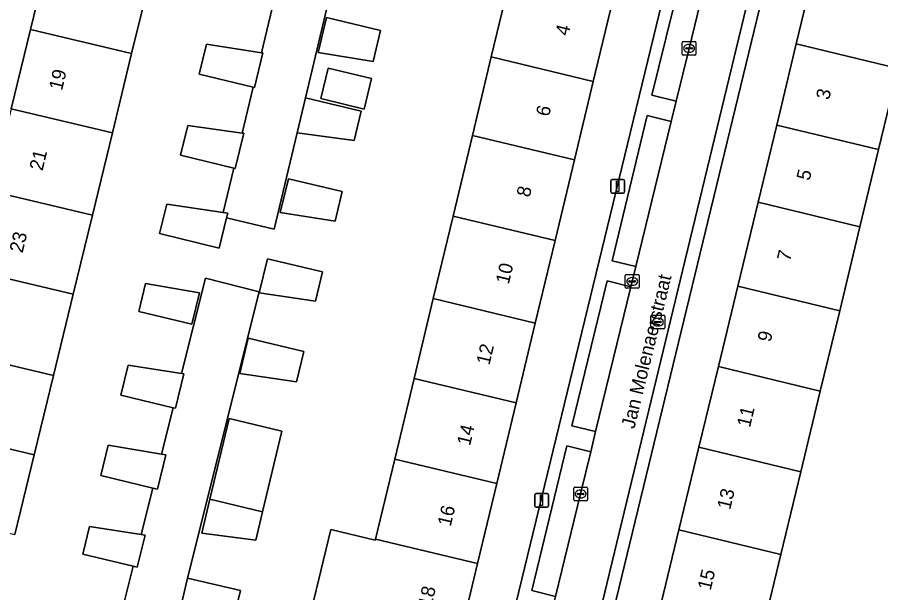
# Model space of a CAD drawing. Extents: x 162803 to 163818, y 381639 to 382475.
# Drawn here: x 163103.1 to 163165.8, y 382261 to 382302.8 of the extents above; entities that cross this region are included whole.
import ezdxf

# ---------------------------------------------------------------- set-up
doc = ezdxf.new("R2010")
doc.units = 0
for name, color, linetype in [('IMGEO_Brandkraan', 7, 'Continuous'), ('IMGEO_Erf', 7, 'Continuous'), ('IMGEO_Kolk', 7, 'Continuous'), ('IMGEO_Lichtmast', 7, 'Continuous'), ('IMGEO_Openbare_ruimte_label', 7, 'Continuous'), ('IMGEO_Pand', 7, 'Continuous'), ('IMGEO_Pand_nummerreeks', 7, 'Continuous'), ('IMGEO_Parkeervlak_open', 7, 'Continuous'), ('IMGEO_Rijbaan_lokaal_open', 7, 'Continuous'), ('IMGEO_Voetpad_open', 7, 'Continuous')]:
    doc.layers.add(name, color=color, linetype=linetype)

msp = doc.modelspace()

# ---------------------------------------------------------------- linework, layer by layer
at = {"layer": 'IMGEO_Brandkraan'}
for p, q in [((163149.116, 382280.236), (163149.116, 382281.088)), ((163149.191, 382281.162), (163150.043, 382281.162)), ((163149.604, 382280.942), (163149.629, 382280.942)), ((163150.117, 382281.088), (163150.117, 382280.236)), ((163150.043, 382280.162), (163149.191, 382280.162)), ((163149.375, 382280.656), (163149.375, 382280.668)), ((163149.813, 382280.619), (163149.415, 382280.619)), ((163149.418, 382280.705), (163149.816, 382280.705)), ((163149.627, 382280.382), (163149.602, 382280.382)), ((163149.859, 382280.668), (163149.859, 382280.656))]:
    msp.add_line(p, q, dxfattribs=at)
for points in [[(163149.116, 382280.236), (163149.116, 382281.088)], [(163149.191, 382281.162), (163150.043, 382281.162)], [(163150.117, 382281.088), (163150.117, 382280.236)], [(163150.043, 382280.162), (163149.191, 382280.162)]]:
    msp.add_lwpolyline(points, dxfattribs=at)
for centre, radius, start, end in [((163149.193, 382281.086), 0.0765, 91.55205, 178.44795), ((163149.193, 382281.086), 0.0765, 91.55205, 178.44795), ((163150.041, 382281.086), 0.0765, 1.55205, 88.44795), ((163150.041, 382281.086), 0.0765, 1.55205, 88.44795), ((163149.193, 382280.238), 0.0765, 181.55205, 268.44795), ((163149.193, 382280.238), 0.0765, 181.55205, 268.44795), ((163149.415, 382280.665), 0.0403, 85.87752, 175.75265), ((163149.412, 382280.655), 0.0366, 178.93798, 274.71019), ((163149.816, 382280.662), 0.043, 264.86636, 352.45326), ((163149.82, 382280.667), 0.0386, 1.73085, 96.63898), ((163150.041, 382280.238), 0.0765, 271.55205, 358.44795), ((163150.041, 382280.238), 0.0765, 271.55205, 358.44795)]:
    msp.add_arc(centre, radius, start, end, dxfattribs=at)
for centre, major_axis, ratio, start_param, end_param in [((163149.603, 382280.662), (-0.387, 0.002), 0.722429, 4.712389, 7.853982), ((163149.628, 382280.662), (-0.39, 0.002), 0.717154, 1.570796, 4.712389)]:
    msp.add_ellipse(centre, major_axis=major_axis, ratio=ratio, start_param=start_param, end_param=end_param, dxfattribs=at)
at = {"layer": 'IMGEO_Erf'}
for points in [[(163102.629, 382296.168), (163104.027, 382301.92), (163105.437, 382307.723), (163106.847, 382313.524), (163108.286, 382319.447), (163105.355, 382320.14), (163091.157, 382261.639)], [(163127.602, 382312.061), (163124.011, 382296.95), (163128.054, 382295.98), (163127.543, 382293.851), (163123.409, 382294.416), (163121.745, 382287.411), (163118.284, 382288.242), (163117.749, 382286.04), (163113.415, 382287.093), (163113.931, 382289.22), (163118.027, 382288.629), (163118.8, 382291.847), (163114.93, 382292.788), (163115.456, 382294.952), (163119.415, 382294.402), (163120.214, 382297.728), (163116.282, 382298.683), (163116.81, 382300.854), (163120.818, 382300.237), (163121.599, 382303.487)], [(163137.011, 382250.814), (163151.17, 382309.066), (163147.739, 382309.906), (163146.338, 382304.063), (163144.921, 382298.154), (163143.552, 382292.448), (163142.148, 382286.591), (163140.708, 382280.587), (163139.316, 382274.782), (163137.911, 382268.926), (163136.518, 382263.116), (163135.102, 382257.214)], [(163112.794, 382305.976), (163111.384, 382300.174), (163109.986, 382294.422), (163108.529, 382288.423), (163107.133, 382282.679), (163105.699, 382276.781), (163104.299, 382271.018), (163102.889, 382265.217)], [(163124.451, 382259.778), (163125.844, 382265.582), (163129.085, 382264.804), (163129.107, 382264.894), (163130.5, 382270.704), (163131.905, 382276.56), (163133.297, 382282.364), (163134.737, 382288.369), (163136.141, 382294.226), (163137.51, 382299.932), (163138.927, 382305.841)], [(163167.074, 382299.103), (163165.65, 382293.198), (163164.298, 382287.592), (163162.826, 382281.49), (163161.414, 382275.636), (163160.002, 382269.784), (163158.553, 382263.777), (163157.118, 382257.827)], [(163110.582, 382259.234), (163111.502, 382262.908), (163107.831, 382263.8), (163108.319, 382265.808), (163112.083, 382265.224), (163112.928, 382268.6), (163109.147, 382269.519), (163109.683, 382271.724), (163113.547, 382271.07), (163114.391, 382274.439), (163110.598, 382275.36), (163111.123, 382277.522), (163115.012, 382276.917), (163116.747, 382283.844), (163120.656, 382282.865), (163115.447, 382262.055), (163119.287, 382261.142), (163118.793, 382259.063)]]:
    msp.add_lwpolyline(points, dxfattribs=at)
for points in [[(163154.012, 382277.422), (163155.425, 382283.276), (163156.897, 382289.378), (163158.25, 382294.983), (163159.675, 382300.888), (163161.054, 382306.603), (163161.303, 382306.543), (163161.374, 382306.761), (163157.996, 382307.58), (163144.039, 382250), (163143.732, 382248.734), (163146.893, 382247.921), (163147.395, 382250), (163148.351, 382253.961), (163149.715, 382259.613), (163151.151, 382265.563), (163152.6, 382271.569)], [(163125.552, 382302.792), (163129.475, 382301.851), (163128.937, 382299.605), (163124.947, 382300.268)], [(163125.651, 382299.125), (163128.806, 382298.369), (163128.272, 382296.146), (163125.118, 382296.902)], [(163122.775, 382291.082), (163126.682, 382290.144), (163126.165, 382287.991), (163122.184, 382288.619)], [(163125.26, 382284.305), (163124.749, 382282.175), (163120.657, 382282.779), (163121.254, 382285.266)], [(163116.311, 382282.79), (163115.761, 382280.498), (163111.906, 382281.423), (163112.398, 382283.475)], [(163123.893, 382278.516), (163123.364, 382276.309), (163119.234, 382276.933), (163119.847, 382279.486)], [(163122.298, 382272.726), (163120.893, 382266.865), (163120.403, 382264.819), (163116.478, 382265.327), (163117.067, 382267.782), (163118.472, 382273.643)]]:
    msp.add_lwpolyline(points, close=True, dxfattribs=at)
at = {"layer": 'IMGEO_Kolk'}
for p, q in [((163151.385, 382300.131), (163151.385, 382300.983)), ((163151.46, 382301.057), (163152.312, 382301.057)), ((163151.873, 382300.837), (163151.898, 382300.837)), ((163152.386, 382300.983), (163152.386, 382300.131)), ((163151.644, 382300.551), (163151.644, 382300.563)), ((163152.082, 382300.514), (163151.684, 382300.514)), ((163151.687, 382300.6), (163152.085, 382300.6)), ((163151.896, 382300.277), (163151.871, 382300.277)), ((163152.128, 382300.563), (163152.128, 382300.551)), ((163152.312, 382300.057), (163151.46, 382300.057)), ((163147.25, 382283.191), (163147.25, 382284.043)), ((163147.325, 382284.117), (163148.177, 382284.117)), ((163147.738, 382283.897), (163147.763, 382283.897)), ((163148.251, 382284.043), (163148.251, 382283.191)), ((163147.509, 382283.611), (163147.509, 382283.623)), ((163147.947, 382283.574), (163147.549, 382283.574)), ((163147.552, 382283.66), (163147.95, 382283.66)), ((163147.761, 382283.337), (163147.736, 382283.337)), ((163147.993, 382283.623), (163147.993, 382283.611)), ((163148.177, 382283.117), (163147.325, 382283.117)), ((163143.506, 382267.741), (163143.506, 382268.593)), ((163143.581, 382268.667), (163144.433, 382268.667)), ((163143.808, 382268.21), (163144.206, 382268.21)), ((163143.994, 382268.447), (163144.019, 382268.447)), ((163144.507, 382268.593), (163144.507, 382267.741)), ((163144.433, 382267.667), (163143.581, 382267.667)), ((163143.765, 382268.161), (163143.765, 382268.173)), ((163144.203, 382268.124), (163143.805, 382268.124)), ((163144.017, 382267.887), (163143.992, 382267.887)), ((163144.249, 382268.173), (163144.249, 382268.161))]:
    msp.add_line(p, q, dxfattribs=at)
for points in [[(163151.385, 382300.131), (163151.385, 382300.983)], [(163151.46, 382301.057), (163152.312, 382301.057)], [(163152.386, 382300.983), (163152.386, 382300.131)], [(163152.312, 382300.057), (163151.46, 382300.057)], [(163147.25, 382283.191), (163147.25, 382284.043)], [(163147.325, 382284.117), (163148.177, 382284.117)], [(163148.251, 382284.043), (163148.251, 382283.191)], [(163148.177, 382283.117), (163147.325, 382283.117)], [(163143.506, 382267.741), (163143.506, 382268.593)], [(163143.581, 382268.667), (163144.433, 382268.667)], [(163144.507, 382268.593), (163144.507, 382267.741)], [(163144.433, 382267.667), (163143.581, 382267.667)]]:
    msp.add_lwpolyline(points, dxfattribs=at)
for centre, radius, start, end in [((163151.462, 382300.981), 0.0765, 91.55205, 178.44795), ((163151.462, 382300.981), 0.0765, 91.55205, 178.44795), ((163152.31, 382300.981), 0.0765, 1.55205, 88.44795), ((163152.31, 382300.981), 0.0765, 1.55205, 88.44795), ((163151.684, 382300.56), 0.0403, 85.87752, 175.75265), ((163151.681, 382300.55), 0.0366, 178.93798, 274.71019), ((163152.085, 382300.557), 0.043, 264.86636, 352.45326), ((163152.089, 382300.562), 0.0386, 1.73085, 96.63898), ((163151.462, 382300.133), 0.0765, 181.55205, 268.44795), ((163151.462, 382300.133), 0.0765, 181.55205, 268.44795), ((163152.31, 382300.133), 0.0765, 271.55205, 358.44795), ((163152.31, 382300.133), 0.0765, 271.55205, 358.44795), ((163147.327, 382284.041), 0.0765, 91.55205, 178.44795), ((163147.327, 382284.041), 0.0765, 91.55205, 178.44795), ((163148.175, 382284.041), 0.0765, 1.55205, 88.44795), ((163148.175, 382284.041), 0.0765, 1.55205, 88.44795), ((163147.549, 382283.62), 0.0403, 85.87752, 175.75265), ((163147.546, 382283.61), 0.0366, 178.93798, 274.71019), ((163147.95, 382283.617), 0.043, 264.86636, 352.45326), ((163147.954, 382283.622), 0.0386, 1.73085, 96.63898), ((163147.327, 382283.193), 0.0765, 181.55205, 268.44795), ((163147.327, 382283.193), 0.0765, 181.55205, 268.44795), ((163148.175, 382283.193), 0.0765, 271.55205, 358.44795), ((163148.175, 382283.193), 0.0765, 271.55205, 358.44795), ((163143.583, 382268.591), 0.0765, 91.55205, 178.44795), ((163143.583, 382268.591), 0.0765, 91.55205, 178.44795), ((163143.805, 382268.17), 0.0403, 85.87752, 175.75265), ((163144.21, 382268.172), 0.0386, 1.73085, 96.63898), ((163144.431, 382268.591), 0.0765, 1.55205, 88.44795), ((163144.431, 382268.591), 0.0765, 1.55205, 88.44795), ((163143.583, 382267.743), 0.0765, 181.55205, 268.44795), ((163143.583, 382267.743), 0.0765, 181.55205, 268.44795), ((163143.802, 382268.16), 0.0366, 178.93798, 274.71019), ((163144.206, 382268.167), 0.043, 264.86636, 352.45326), ((163144.431, 382267.743), 0.0765, 271.55205, 358.44795), ((163144.431, 382267.743), 0.0765, 271.55205, 358.44795)]:
    msp.add_arc(centre, radius, start, end, dxfattribs=at)
for centre, major_axis, ratio, start_param, end_param in [((163151.872, 382300.557), (-0.387, 0.002), 0.722429, 4.712389, 7.853982), ((163151.897, 382300.557), (-0.39, 0.002), 0.717154, 1.570796, 4.712389), ((163147.737, 382283.617), (-0.387, 0.002), 0.722429, 4.712389, 7.853982), ((163147.762, 382283.617), (-0.39, 0.002), 0.717154, 1.570796, 4.712389), ((163143.993, 382268.167), (-0.387, 0.002), 0.722429, 4.712389, 7.853982), ((163144.018, 382268.167), (-0.39, 0.002), 0.717154, 1.570796, 4.712389)]:
    msp.add_ellipse(centre, major_axis=major_axis, ratio=ratio, start_param=start_param, end_param=end_param, dxfattribs=at)
at = {"layer": 'IMGEO_Lichtmast'}
for p, q in [((163146.2, 382290.12), (163146.2, 382290.92)), ((163146.2, 382290.92), (163146.2, 382290.12)), ((163146.3, 382291.02), (163147.09, 382291.02)), ((163147.09, 382291.02), (163146.3, 382291.02)), ((163147.19, 382290.92), (163147.19, 382290.12)), ((163147.19, 382290.12), (163147.19, 382290.92)), ((163147.09, 382290.02), (163146.3, 382290.02)), ((163146.3, 382290.02), (163147.09, 382290.02)), ((163140.776, 382268.211), (163141.566, 382268.211)), ((163141.566, 382268.211), (163140.776, 382268.211)), ((163140.676, 382267.311), (163140.676, 382268.111)), ((163140.676, 382268.111), (163140.676, 382267.311)), ((163141.666, 382268.111), (163141.666, 382267.311)), ((163141.666, 382267.311), (163141.666, 382268.111)), ((163141.566, 382267.211), (163140.776, 382267.211)), ((163140.776, 382267.211), (163141.566, 382267.211))]:
    msp.add_line(p, q, dxfattribs=at)
for points in [[(163146.62, 382290.895), (163146.77, 382290.895), (163146.77, 382290.145), (163146.62, 382290.145), (163146.62, 382290.895)], [(163141.096, 382268.086), (163141.246, 382268.086), (163141.246, 382267.336), (163141.096, 382267.336), (163141.096, 382268.086)]]:
    msp.add_lwpolyline(points, dxfattribs=at)
for centre, start, end in [((163146.3, 382290.92), 90, 180), ((163146.3, 382290.92), 90, 180), ((163147.09, 382290.92), 0, 90), ((163147.09, 382290.92), 360, 90), ((163146.3, 382290.12), 180, 270), ((163146.3, 382290.12), 180, 270), ((163147.09, 382290.12), 270, 0), ((163147.09, 382290.12), 270, 0), ((163140.776, 382268.111), 90, 180), ((163140.776, 382268.111), 90, 180), ((163141.566, 382268.111), 0, 90), ((163141.566, 382268.111), 360, 90), ((163140.776, 382267.311), 180, 270), ((163140.776, 382267.311), 180, 270), ((163141.566, 382267.311), 270, 0), ((163141.566, 382267.311), 270, 0)]:
    msp.add_arc(centre, 0.1, start, end, dxfattribs=at)
at = {"layer": 'IMGEO_Pand'}
for points in [[(163104.027, 382301.92), (163111.384, 382300.174), (163112.794, 382305.976), (163105.437, 382307.723)], [(163159.675, 382300.888), (163167.074, 382299.103), (163168.453, 382304.819), (163162.618, 382306.226), (163161.303, 382306.543), (163161.054, 382306.603)], [(163144.921, 382298.154), (163146.338, 382304.063), (163138.927, 382305.841), (163137.51, 382299.932)], [(163129.475, 382301.851), (163125.552, 382302.792), (163124.947, 382300.268), (163128.937, 382299.605)], [(163104.027, 382301.92), (163102.629, 382296.168), (163109.986, 382294.422), (163111.384, 382300.174)], [(163120.818, 382300.237), (163116.81, 382300.854), (163116.282, 382298.683), (163120.214, 382297.728), (163120.299, 382297.707), (163120.911, 382300.223)], [(163159.675, 382300.888), (163158.25, 382294.983), (163165.65, 382293.198), (163167.074, 382299.103)], [(163144.921, 382298.154), (163137.51, 382299.932), (163136.141, 382294.226), (163143.552, 382292.448)], [(163128.806, 382298.369), (163125.651, 382299.125), (163125.118, 382296.902), (163128.272, 382296.146)], [(163124.011, 382296.95), (163123.409, 382294.416), (163127.543, 382293.851), (163128.054, 382295.98)], [(163109.986, 382294.422), (163102.629, 382296.168), (163101.172, 382290.17), (163108.529, 382288.423)], [(163119.415, 382294.402), (163115.456, 382294.952), (163114.93, 382292.788), (163118.8, 382291.847), (163118.916, 382291.819), (163119.539, 382294.385)], [(163156.897, 382289.378), (163164.298, 382287.592), (163165.65, 382293.198), (163158.25, 382294.983)], [(163134.737, 382288.369), (163142.148, 382286.591), (163143.552, 382292.448), (163136.141, 382294.226)], [(163122.184, 382288.619), (163126.165, 382287.991), (163126.682, 382290.144), (163122.775, 382291.082)], [(163108.529, 382288.423), (163101.172, 382290.17), (163099.776, 382284.425), (163101.069, 382284.118), (163107.133, 382282.679)], [(163118.284, 382288.242), (163118.366, 382288.58), (163118.027, 382288.629), (163113.931, 382289.22), (163113.415, 382287.093), (163117.749, 382286.04)], [(163156.897, 382289.378), (163155.425, 382283.276), (163162.826, 382281.49), (163164.298, 382287.592)], [(163134.737, 382288.369), (163133.297, 382282.364), (163140.708, 382280.587), (163142.148, 382286.591)], [(163125.26, 382284.305), (163121.254, 382285.266), (163120.657, 382282.779), (163124.749, 382282.175)], [(163107.133, 382282.679), (163101.069, 382284.118), (163101.029, 382283.954), (163100.217, 382280.616), (163099.088, 382280.89), (163098.503, 382278.489), (163099.589, 382278.231), (163105.699, 382276.781)], [(163115.761, 382280.498), (163116.311, 382282.79), (163112.398, 382283.475), (163111.906, 382281.423)], [(163162.826, 382281.49), (163155.425, 382283.276), (163154.012, 382277.422), (163161.414, 382275.636)], [(163139.316, 382274.782), (163140.708, 382280.587), (163133.297, 382282.364), (163131.905, 382276.56)], [(163119.234, 382276.933), (163123.364, 382276.309), (163123.893, 382278.516), (163119.847, 382279.486)], [(163105.699, 382276.781), (163099.589, 382278.231), (163099.54, 382278.029), (163098.742, 382274.742), (163097.62, 382275.017), (163097.065, 382272.736), (163098.094, 382272.492), (163104.299, 382271.018)], [(163115.012, 382276.917), (163111.123, 382277.522), (163110.598, 382275.36), (163114.391, 382274.439), (163114.562, 382274.397), (163115.168, 382276.893)], [(163152.6, 382271.569), (163160.002, 382269.784), (163161.414, 382275.636), (163154.012, 382277.422)], [(163139.316, 382274.782), (163131.905, 382276.56), (163130.5, 382270.704), (163137.911, 382268.926)], [(163117.067, 382267.782), (163120.893, 382266.865), (163122.298, 382272.726), (163118.472, 382273.643)], [(163104.299, 382271.018), (163098.094, 382272.492), (163098.045, 382272.289), (163097.251, 382269.025), (163096.166, 382269.29), (163095.599, 382266.947), (163096.657, 382266.696), (163102.889, 382265.217)], [(163113.547, 382271.07), (163109.683, 382271.724), (163109.147, 382269.519), (163112.928, 382268.6), (163113.254, 382268.521), (163113.86, 382271.017)], [(163152.6, 382271.569), (163151.151, 382265.563), (163158.553, 382263.777), (163160.002, 382269.784)], [(163129.107, 382264.894), (163136.518, 382263.116), (163137.911, 382268.926), (163130.5, 382270.704)], [(163120.893, 382266.865), (163117.067, 382267.782), (163116.478, 382265.327), (163120.403, 382264.819)], [(163112.083, 382265.224), (163108.319, 382265.808), (163107.831, 382263.8), (163111.502, 382262.908), (163111.785, 382262.839), (163112.354, 382265.182)], [(163136.518, 382263.116), (163129.107, 382264.894), (163129.085, 382264.804), (163125.844, 382265.582), (163124.451, 382259.778), (163124.449, 382259.77), (163135.102, 382257.214)], [(163149.715, 382259.613), (163157.118, 382257.827), (163158.553, 382263.777), (163151.151, 382265.563)], [(163118.793, 382259.063), (163119.287, 382261.142), (163115.447, 382262.055), (163114.901, 382259.759)]]:
    msp.add_lwpolyline(points, close=True, dxfattribs=at)
at = {"layer": 'IMGEO_Parkeervlak_open'}
for points in [[(163153.503, 382307.253), (163151.764, 382307.677), (163149.171, 382297.147), (163150.941, 382296.711), (163151.885, 382300.558)], [(163150.593, 382295.245), (163148.848, 382295.668), (163146.287, 382285.125), (163148.02, 382284.701)], [(163145.094, 382272.703), (163147.649, 382283.226), (163145.921, 382283.659), (163143.364, 382273.124)], [(163144.748, 382271.241), (163142.996, 382271.662), (163140.456, 382261.14), (163142.171, 382260.712), (163144.006, 382268.167)]]:
    msp.add_lwpolyline(points, close=True, dxfattribs=at)
at = {"layer": 'IMGEO_Rijbaan_lokaal_open'}
for points in [[(163157.45, 382309.459), (163160.171, 382320.403), (163160.861, 382323.309), (163162.058, 382328.272), (163158.84, 382329.032), (163157.986, 382325.467), (163156.343, 382318.884), (163154.231, 382310.267), (163153.503, 382307.253), (163151.885, 382300.558), (163150.941, 382296.711), (163150.593, 382295.245), (163148.02, 382284.701), (163147.649, 382283.226), (163145.094, 382272.703), (163144.748, 382271.241), (163144.006, 382268.167), (163142.171, 382260.712), (163141.812, 382259.252), (163140.24, 382252.604), (163139.594, 382250), (163139.247, 382248.603)], [(163142.397, 382247.069), (163143.104, 382250), (163157.45, 382309.459)]]:
    msp.add_lwpolyline(points, dxfattribs=at)
at = {"layer": 'IMGEO_Voetpad_open'}
for points in [[(163157.986, 382325.467), (163158.84, 382329.032), (163156.205, 382329.677), (163155.006, 382324.801), (163150.02, 382326.027), (163151.219, 382330.903), (163150.106, 382331.192), (163149.794, 382329.806), (163147.979, 382322.337), (163146.18, 382315.122), (163145.582, 382312.628), (163145.083, 382310.543), (163147.739, 382309.906), (163151.17, 382309.066), (163137.011, 382250.814), (163136.747, 382250.336), (163136.536, 382250), (163135.523, 382248.664), (163139.012, 382247.86)], [(163139.247, 382248.603), (163137.515, 382249.041), (163137.748, 382250), (163140.099, 382259.655), (163141.812, 382259.252), (163142.171, 382260.712), (163140.456, 382261.14), (163142.996, 382271.662), (163144.748, 382271.241), (163145.094, 382272.703), (163143.364, 382273.124), (163145.921, 382283.659), (163147.649, 382283.226), (163148.02, 382284.701), (163146.287, 382285.125), (163148.848, 382295.668), (163150.593, 382295.245), (163150.941, 382296.711), (163149.171, 382297.147), (163151.764, 382307.677), (163153.503, 382307.253), (163154.231, 382310.267), (163156.343, 382318.884), (163157.986, 382325.467)], [(163121.599, 382303.487), (163120.818, 382300.237), (163120.911, 382300.223), (163120.299, 382297.707), (163120.214, 382297.728), (163119.415, 382294.402), (163119.539, 382294.385), (163118.916, 382291.819), (163118.8, 382291.847), (163118.027, 382288.629), (163118.366, 382288.58), (163118.284, 382288.242), (163121.745, 382287.411), (163123.409, 382294.416), (163124.011, 382296.95), (163127.602, 382312.061)]]:
    msp.add_lwpolyline(points, dxfattribs=at)
for points in [[(163167.289, 382325.55), (163167.673, 382326.978), (163166.876, 382327.097), (163165.692, 382322.136), (163160.861, 382323.309), (163160.171, 382320.403), (163164.976, 382319.203), (163162.297, 382308.228), (163157.45, 382309.459), (163143.104, 382250), (163142.397, 382247.069), (163143.272, 382246.834), (163143.732, 382248.734), (163144.039, 382250), (163157.996, 382307.58), (163161.374, 382306.761), (163161.303, 382306.543), (163162.618, 382306.226), (163163.061, 382308.056), (163164.865, 382315.515), (163165.508, 382318.171)], [(163120.656, 382282.865), (163116.747, 382283.844), (163115.012, 382276.917), (163115.168, 382276.893), (163114.562, 382274.397), (163114.391, 382274.439), (163113.547, 382271.07), (163113.86, 382271.017), (163113.254, 382268.521), (163112.928, 382268.6), (163112.083, 382265.224), (163112.354, 382265.182), (163111.785, 382262.839), (163111.502, 382262.908), (163110.582, 382259.234), (163110.032, 382256.941), (163109.57, 382254.957), (163111.675, 382254.451), (163113.517, 382254.008), (163113.984, 382255.944), (163114.901, 382259.759), (163115.447, 382262.055)]]:
    msp.add_lwpolyline(points, close=True, dxfattribs=at)

# ---------------------------------------------------------------- texts
at = {"layer": 'IMGEO_Openbare_ruimte_label'}
msp.add_text('Jan Molenaerstraat', height=1, rotation=76.29711, dxfattribs=at).set_placement((163147.906, 382272.859))
at = {"layer": 'IMGEO_Pand_nummerreeks'}
for s, rotation, p in [('4', 76.51398, (163143.112, 382301.421)), ('19', 76.35823, (163106.322, 382297.446)), ('3', 76.4329, (163162.053, 382296.763)), ('6', 76.51398, (163141.705, 382295.551)), ('21', 76.35823, (163104.904, 382291.606)), ('5', 76.4329, (163160.637, 382290.895)), ('8', 76.51398, (163140.298, 382289.685)), ('23', 76.35809, (163103.455, 382285.636)), ('7', 76.4329, (163159.221, 382285.027)), ('10', 76.51398, (163138.782, 382283.367)), ('9', 76.4329, (163157.805, 382279.159)), ('12', 76.51398, (163137.374, 382277.491)), ('11', 76.4329, (163156.309, 382272.955)), ('14', 76.51398, (163135.967, 382271.625)), ('13', 76.4329, (163154.865, 382266.975)), ('16', 76.51398, (163134.559, 382265.755)), ('15', 76.4329, (163153.449, 382261.107)), ('18', 76.51278, (163133.153, 382259.888))]:
    msp.add_text(s, height=1, rotation=rotation, dxfattribs=at).set_placement(p)

doc.saveas('drawing.dxf')
